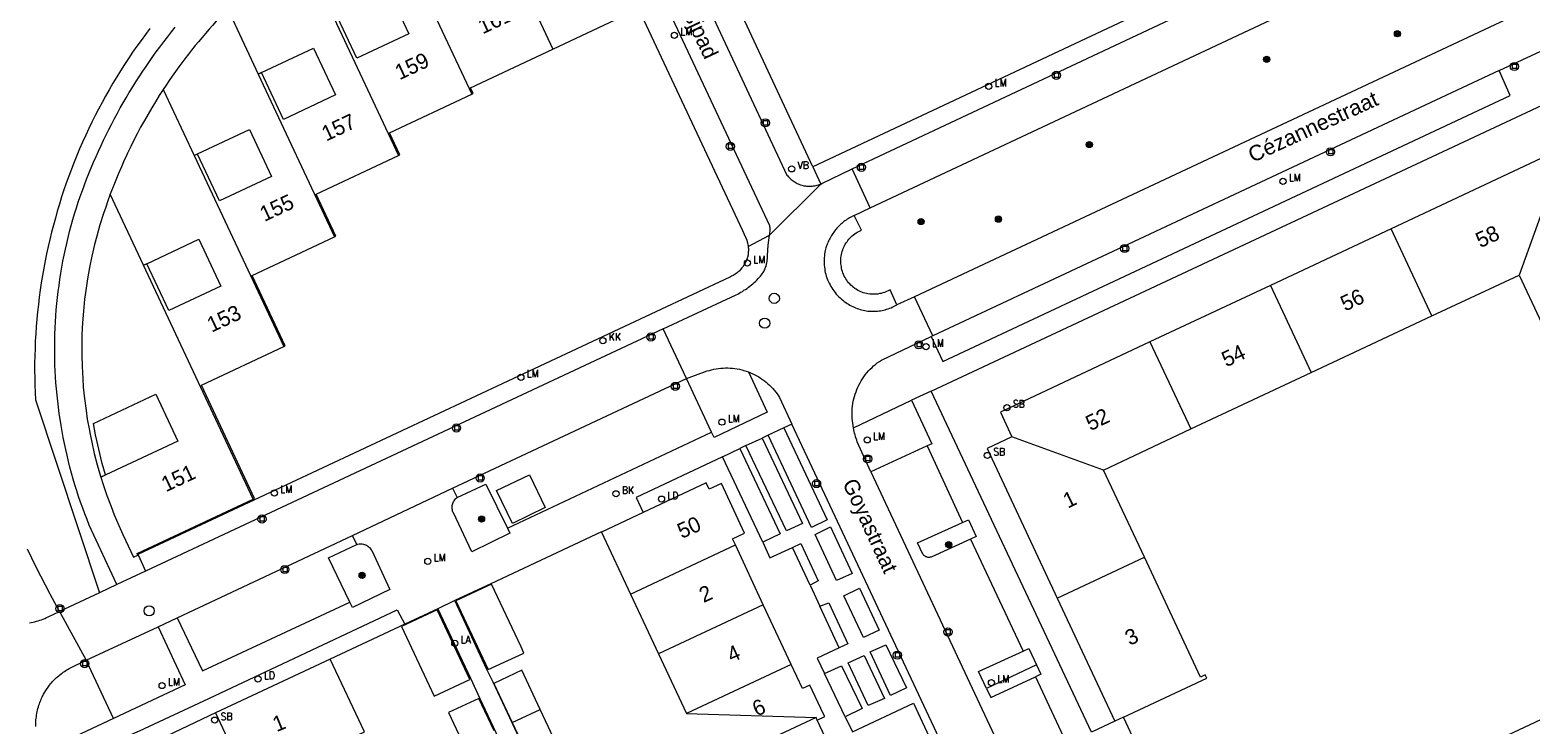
# Model space of a CAD drawing. Header units: metres. Extents: x 138165 to 154469, y 480134 to 494189.
# Tile 561 of 656: x 146587 to 146709, y 486932 to 486988. Entities that reach past the tile are written whole.
import ezdxf

# ---------------------------------------------------------------- set-up
doc = ezdxf.new("R2010")
doc.units = ezdxf.units.M
doc.header["$LTSCALE"] = 0.001
doc.header["$MEASUREMENT"] = 0
for name, color, linetype, lineweight in [('Level 5', 7, 'Continuous', 0), ('TOP-L-topo objecten punt', 7, 'Continuous', 0), ('TOP-L-topo objecten vlak', 7, 'Continuous', 0), ('TOP-T-topo huisnummering naamgeving', 7, 'Continuous', 0)]:
    doc.layers.add(name, color=color, linetype=linetype, lineweight=lineweight)
doc.styles.add('Style-Arial', font='arial.ttf')
doc.styles.add('Style-INTL_ISO', font='INTL_ISO.shx')
doc.styles.add('Style-STANDARD', font='STANDARD.shx')

# ---------------------------------------------------------------- blocks, each defined once
blk = doc.blocks.new('24')
at = {"layer": 'TOP-L-topo objecten punt', "color": 7, "linetype": 'Continuous', "lineweight": 0}
for radius in [0.025, 0.0182, 0.0115, 0.005]:
    blk.add_circle((0, 0), radius, dxfattribs=at)
blk = doc.blocks.new('40')
at = {"layer": 'TOP-L-topo objecten punt', "color": 7, "linetype": 'Continuous', "lineweight": 0}
blk.add_circle((0, 0), 0.025, dxfattribs=at)
at = {"layer": 'TOP-L-topo objecten punt', "color": 7, "linetype": 'Continuous', "lineweight": 0, "style": 'Style-STANDARD'}
blk.add_text('LA', height=0.06, dxfattribs=at).set_placement((0.048, 0))
blk = doc.blocks.new('*U13')
at = {"layer": 'Level 5', "color": 7, "linetype": 'Continuous', "lineweight": 0}
blk.add_circle((0, 0), 0.0415, dxfattribs=at)
blk = doc.blocks.new('150')
at = {"layer": 'Level 5', "color": 7, "linetype": 'Continuous', "lineweight": 0}
blk.add_blockref('*U13', (0, 0), dxfattribs=at)
blk = doc.blocks.new('39')
at = {"layer": 'TOP-L-topo objecten punt', "color": 7, "linetype": 'Continuous', "lineweight": 0}
for p, q in [((0.0175, 0.0175), (-0.0175, 0.0175)), ((-0.0175, 0.0175), (-0.0175, -0.0175)), ((0.0175, 0.0175), (0.0175, -0.0175)), ((0.0175, -0.0175), (-0.0175, -0.0175))]:
    blk.add_line(p, q, dxfattribs=at)
blk.add_circle((0, 0), 0.0332, dxfattribs=at)
blk = doc.blocks.new('121')
at = {"layer": 'TOP-L-topo objecten punt', "color": 7, "linetype": 'Continuous', "lineweight": 0}
blk.add_circle((0, 0), 0.025, dxfattribs=at)
at = {"layer": 'TOP-L-topo objecten punt', "color": 7, "linetype": 'Continuous', "lineweight": 0, "style": 'Style-STANDARD'}
blk.add_text('LD', height=0.06, dxfattribs=at).set_placement((0.0483, 0))
blk = doc.blocks.new('72')
at = {"layer": 'TOP-L-topo objecten punt', "color": 7, "linetype": 'Continuous', "lineweight": 0}
blk.add_circle((0, 0), 0.025, dxfattribs=at)
at = {"layer": 'TOP-L-topo objecten punt', "color": 7, "linetype": 'Continuous', "lineweight": 0, "style": 'Style-STANDARD'}
blk.add_text('BK', height=0.06, dxfattribs=at).set_placement((0.0483, 0))
blk = doc.blocks.new('16')
at = {"layer": 'TOP-L-topo objecten punt', "color": 7, "linetype": 'Continuous', "lineweight": 0}
blk.add_circle((0, 0), 0.025, dxfattribs=at)
at = {"layer": 'TOP-L-topo objecten punt', "color": 7, "linetype": 'Continuous', "lineweight": 0, "style": 'Style-STANDARD'}
blk.add_text('LM', height=0.06, dxfattribs=at).set_placement((0.0483, 0))
blk = doc.blocks.new('119')
at = {"layer": 'TOP-L-topo objecten punt', "color": 7, "linetype": 'Continuous', "lineweight": 0}
blk.add_circle((0, 0), 0.025, dxfattribs=at)
at = {"layer": 'TOP-L-topo objecten punt', "color": 7, "linetype": 'Continuous', "lineweight": 0, "style": 'Style-STANDARD'}
blk.add_text('KK', height=0.06, dxfattribs=at).set_placement((0.0483, 0))
blk = doc.blocks.new('175')
at = {"layer": 'TOP-L-topo objecten punt', "color": 7, "linetype": 'Continuous', "lineweight": 0}
blk.add_circle((0, 0), 0.025, dxfattribs=at)
at = {"layer": 'TOP-L-topo objecten punt', "color": 7, "linetype": 'Continuous', "lineweight": 0, "style": 'Style-STANDARD'}
blk.add_text('SB', height=0.06, dxfattribs=at).set_placement((0.0483, 0))
blk = doc.blocks.new('14')
at = {"layer": 'TOP-L-topo objecten punt', "color": 7, "linetype": 'Continuous', "lineweight": 0}
blk.add_circle((0, 0), 0.025, dxfattribs=at)
at = {"layer": 'TOP-L-topo objecten punt', "color": 7, "linetype": 'Continuous', "lineweight": 0, "style": 'Style-STANDARD'}
blk.add_text('VB', height=0.06, dxfattribs=at).set_placement((0.0483, 0))

msp = doc.modelspace()

# ---------------------------------------------------------------- linework, layer by layer
at = {"layer": 'TOP-L-topo objecten vlak', "flags": 128}
for points in [[(146705.23, 487003.07), (146650.32, 486977.29)], [(146653.51, 486977.11), (146705.47, 487001.52), (146705.9, 487001.71)], [(146624.65, 486996.6), (146629.23, 486986.83)], [(146654.99, 486973.95), (146705.01, 486997.45)], [(146638.99, 486996.36), (146648.23, 486976.62), (146648.29, 486976.55), (146648.36, 486976.47), (146648.43, 486976.4), (146648.5, 486976.33), (146648.58, 486976.26), (146648.65, 486976.2), (146648.73, 486976.14), (146648.8, 486976.09), (146648.89, 486976.04), (146648.98, 486975.98), (146649.06, 486975.94), (146649.15, 486975.9), (146649.24, 486975.86), (146649.33, 486975.83), (146649.43, 486975.8), (146649.52, 486975.77), (146649.61, 486975.75), (146649.72, 486975.73), (146649.81, 486975.72), (146649.91, 486975.71), (146650.02, 486975.71), (146650.11, 486975.71), (146650.21, 486975.71), (146650.3, 486975.72), (146650.39, 486975.73), (146650.5, 486975.75), (146650.59, 486975.77), (146650.69, 486975.79), (146650.78, 486975.82), (146650.87, 486975.85), (146650.97, 486975.89)], [(146646.81, 486971.75), (146646.83, 486971.84), (146646.85, 486971.94), (146646.86, 486972.03), (146646.86, 486972.13), (146646.86, 486972.23), (146646.86, 486972.33), (146646.85, 486972.42), (146646.84, 486972.51), (146636.27, 486995.04)], [(146617.86, 486993.41), (146622.65, 486983.18)], [(146650.32, 486977.29), (146642.89, 486993.22)], [(146611.28, 486989.78), (146611.55, 486989.9), (146615.77, 486991.88), (146617.55, 486988.08), (146613.33, 486986.1), (146611.55, 486989.89), (146611.28, 486989.77)], [(146602.86, 486990.07), (146602.64, 486989.84), (146602.4, 486989.59), (146602.16, 486989.34), (146601.93, 486989.09), (146601.62, 486988.75), (146601.35, 486988.45), (146601.04, 486988.09), (146600.78, 486987.78), (146600.48, 486987.42), (146600.22, 486987.11), (146599.92, 486986.74), (146599.67, 486986.42), (146599.38, 486986.05), (146599.14, 486985.72), (146598.89, 486985.39), (146598.62, 486985.01), (146598.35, 486984.63), (146598.11, 486984.29), (146597.85, 486983.91), (146597.63, 486983.56)], [(146602.86, 486990.07), (146605.33, 486984.81)], [(146611.28, 486989.77), (146616.7, 486978.21)], [(146629.23, 486986.83), (146636.19, 486990.09)], [(146636.19, 486990.09), (146644.62, 486972.12), (146644.96, 486971.33), (146645.01, 486971.19), (146645.03, 486971.11), (146645.06, 486970.98), (146645.07, 486970.9), (146645.08, 486970.83)], [(146708.26, 486990.01), (146658.57, 486966.75)], [(146596.54, 486988.49), (146596.18, 486988.02), (146595.83, 486987.54), (146595.48, 486987.06), (146595.14, 486986.57), (146594.81, 486986.07), (146594.48, 486985.58), (146594.16, 486985.07), (146593.85, 486984.57), (146593.54, 486984.06), (146593.24, 486983.54), (146592.95, 486983.02), (146592.66, 486982.5), (146592.38, 486981.97), (146592.1, 486981.45), (146591.84, 486980.91), (146591.58, 486980.38), (146591.33, 486979.84), (146591.08, 486979.29), (146590.84, 486978.75), (146590.61, 486978.2), (146590.39, 486977.65), (146590.17, 486977.09), (146589.96, 486976.53), (146589.76, 486975.97), (146589.57, 486975.41), (146589.38, 486974.84), (146589.2, 486974.27), (146589.03, 486973.7), (146588.87, 486973.13), (146588.71, 486972.56), (146588.56, 486971.98), (146588.42, 486971.4), (146588.29, 486970.82), (146588.16, 486970.24), (146588.04, 486969.65), (146587.93, 486969.07), (146587.83, 486968.48), (146587.73, 486967.89), (146587.64, 486967.3), (146587.56, 486966.71), (146587.49, 486966.12), (146587.42, 486965.53), (146587.37, 486964.93), (146587.32, 486964.34), (146587.28, 486963.75), (146587.24, 486963.15), (146587.22, 486962.56), (146587.2, 486961.96), (146587.19, 486961.36), (146587.19, 486960.77), (146587.2, 486960.17), (146587.21, 486959.58), (146587.23, 486958.98), (146587.26, 486958.39), (146592.44, 486942.74)], [(146593.87, 486943.41), (146591.62, 486948.22), (146591.44, 486948.68), (146591.26, 486949.15), (146591.09, 486949.61), (146590.92, 486950.08), (146590.76, 486950.55), (146590.61, 486951.02), (146590.46, 486951.49), (146590.32, 486951.97), (146590.18, 486952.45), (146590.05, 486952.92), (146589.93, 486953.4), (146589.82, 486953.89), (146589.71, 486954.37), (146589.6, 486954.85), (146589.51, 486955.34), (146589.42, 486955.83), (146589.33, 486956.32), (146589.25, 486956.81), (146589.18, 486957.29), (146589.12, 486957.79), (146589.06, 486958.28), (146589.01, 486958.77), (146588.96, 486959.27), (146588.92, 486959.76), (146588.89, 486960.25), (146588.86, 486960.75), (146588.84, 486961.24), (146588.83, 486961.74), (146588.82, 486962.23), (146588.82, 486962.73), (146588.83, 486963.22), (146588.84, 486963.72), (146588.86, 486964.22), (146588.88, 486964.71), (146588.91, 486965.21), (146588.95, 486965.7), (146589, 486966.19), (146589.05, 486966.69), (146589.11, 486967.18), (146589.17, 486967.67), (146589.24, 486968.16), (146589.32, 486968.65), (146589.4, 486969.14), (146589.49, 486969.63), (146589.59, 486970.11), (146589.69, 486970.6), (146589.8, 486971.08), (146589.91, 486971.56), (146590.03, 486972.04), (146590.16, 486972.52), (146590.29, 486973), (146590.43, 486973.47), (146590.58, 486973.95), (146590.73, 486974.42), (146590.89, 486974.89), (146591.06, 486975.36), (146591.23, 486975.82), (146591.4, 486976.28), (146591.59, 486976.74), (146591.78, 486977.2), (146591.97, 486977.66), (146592.17, 486978.11), (146592.38, 486978.56), (146592.59, 486979.01), (146592.79, 486979.44), (146593, 486979.87), (146593.21, 486980.3), (146593.43, 486980.73), (146593.68, 486981.21), (146593.91, 486981.64), (146594.14, 486982.06), (146594.38, 486982.47), (146594.62, 486982.89), (146594.87, 486983.3), (146595.15, 486983.76), (146595.4, 486984.17), (146595.66, 486984.58), (146595.96, 486985.03), (146596.23, 486985.43), (146596.5, 486985.82), (146596.77, 486986.22), (146597.05, 486986.61), (146597.34, 486986.99), (146597.67, 486987.42), (146597.96, 486987.81), (146598.29, 486988.23), (146598.6, 486988.6)], [(146706.02, 486985.1), (146711.97, 486987.85), (146712.1, 486987.9), (146712.22, 486987.95), (146712.33, 486987.99), (146712.46, 486988.03), (146712.57, 486988.06), (146712.68, 486988.09), (146712.79, 486988.12), (146712.9, 486988.15), (146713.03, 486988.17), (146713.16, 486988.19), (146713.28, 486988.21), (146713.41, 486988.22), (146713.52, 486988.23), (146713.64, 486988.23)], [(146605.33, 486984.81), (146605.59, 486984.93), (146609.81, 486986.91), (146611.6, 486983.11), (146607.38, 486981.13), (146605.6, 486984.92), (146605.33, 486984.8)], [(146622.65, 486983.18), (146622.77, 486983.24), (146622.56, 486983.7), (146629.23, 486986.83)], [(146605.33, 486984.8), (146605.33, 486984.81)], [(146605.33, 486984.8), (146611.51, 486971.61)], [(146659.93, 486963.52), (146660.87, 486961.5), (146706.91, 486983.07), (146706.02, 486985.1)], [(146706.02, 486985.1), (146660.05, 486963.58)], [(146597.63, 486983.56), (146597.46, 486983.3), (146597.3, 486983.06), (146596.99, 486982.56), (146596.69, 486982.06), (146596.39, 486981.56), (146596.1, 486981.05), (146595.79, 486980.49), (146595.52, 486979.97), (146595.25, 486979.45), (146594.99, 486978.93), (146594.73, 486978.4), (146594.59, 486978.08), (146594.46, 486977.82), (146594.23, 486977.28), (146594, 486976.75), (146593.77, 486976.21), (146593.56, 486975.66), (146593.43, 486975.34), (146593.33, 486975.06)], [(146597.63, 486983.56), (146600.14, 486978.21)], [(146616.7, 486978.21), (146616.82, 486978.27), (146615.98, 486980.05), (146622.65, 486983.18)], [(146659.94, 486959.08), (146711.65, 486983.28)], [(146600.14, 486978.21), (146600.4, 486978.33), (146604.62, 486980.31), (146606.41, 486976.51), (146602.19, 486974.53), (146600.41, 486978.32), (146600.14, 486978.2)], [(146600.14, 486978.2), (146600.14, 486978.21)], [(146600.14, 486978.2), (146607.4, 486962.71)], [(146611.51, 486971.61), (146611.63, 486971.66), (146610.03, 486975.08), (146616.7, 486978.21)], [(146650.32, 486977.29), (146650.97, 486975.89)], [(146650.97, 486975.89), (146651.05, 486975.93), (146653.51, 486977.11)], [(146654.99, 486973.95), (146653.51, 486977.11)], [(146710.32, 486975.94), (146709.38, 486977.95), (146697.24, 486972.25)], [(146650.97, 486975.89), (146646.81, 486971.75)], [(146710.32, 486975.94), (146707.63, 486968.51)], [(146593.33, 486975.06), (146593.13, 486974.52), (146592.96, 486974.02), (146592.77, 486973.49), (146592.49, 486972.59), (146592.23, 486971.67), (146592.05, 486970.98), (146591.83, 486970.05), (146591.64, 486969.12), (146591.48, 486968.19), (146591.33, 486967.25), (146591.24, 486966.54), (146591.15, 486965.59), (146591.08, 486964.64), (146591.03, 486963.7), (146591.01, 486962.98), (146591.01, 486962.03), (146591.04, 486961.08), (146591.09, 486960.13), (146591.14, 486959.42), (146591.23, 486958.49), (146591.36, 486957.53), (146591.46, 486956.83), (146591.63, 486955.89), (146591.67, 486955.71), (146591.82, 486954.96), (146592.03, 486954.03), (146592.27, 486953.11), (146592.54, 486952.2), (146592.56, 486952.12)], [(146596.02, 486969.31), (146593.33, 486975.06)], [(146653.68, 486973.34), (146653.3, 486973.16), (146653.21, 486973.1), (146653.12, 486973.04), (146653.02, 486972.97), (146652.93, 486972.91), (146652.85, 486972.84), (146652.76, 486972.77), (146652.68, 486972.7), (146652.59, 486972.63), (146652.51, 486972.55), (146652.43, 486972.47), (146652.36, 486972.4), (146652.28, 486972.31), (146652.21, 486972.23), (146652.15, 486972.16), (146652.08, 486972.07), (146652.02, 486971.98), (146651.95, 486971.89), (146651.89, 486971.8), (146651.83, 486971.71), (146651.78, 486971.61), (146651.73, 486971.51), (146651.67, 486971.41), (146651.62, 486971.32), (146651.58, 486971.22), (146651.54, 486971.11), (146651.49, 486971.01), (146651.42, 486970.8), (146651.39, 486970.71), (146651.34, 486970.5), (146651.31, 486970.36), (146651.28, 486970.22), (146651.27, 486970.07), (146651.25, 486969.91), (146651.24, 486969.75), (146651.24, 486969.61), (146651.24, 486969.44), (146651.25, 486969.3), (146651.27, 486969.14), (146651.29, 486969), (146651.31, 486968.85), (146651.34, 486968.71), (146651.38, 486968.57), (146651.42, 486968.42), (146651.47, 486968.28), (146651.53, 486968.13), (146651.58, 486968), (146651.65, 486967.85), (146651.72, 486967.71), (146651.79, 486967.58), (146651.87, 486967.46), (146651.95, 486967.34), (146652.03, 486967.22), (146652.13, 486967.09), (146652.23, 486966.97), (146652.33, 486966.86), (146652.44, 486966.74), (146652.55, 486966.65), (146652.66, 486966.55), (146652.77, 486966.46), (146652.88, 486966.37), (146653.01, 486966.28), (146653.12, 486966.2), (146653.22, 486966.14), (146653.33, 486966.08), (146653.45, 486966.01), (146653.56, 486965.95), (146653.67, 486965.9), (146653.8, 486965.85), (146653.92, 486965.8), (146654.03, 486965.76), (146654.17, 486965.72), (146654.28, 486965.69), (146654.4, 486965.66), (146654.54, 486965.63), (146654.66, 486965.61), (146654.8, 486965.59), (146654.92, 486965.58), (146655.06, 486965.58), (146655.18, 486965.57), (146655.32, 486965.57), (146655.45, 486965.58), (146655.58, 486965.59), (146655.71, 486965.6), (146655.83, 486965.62), (146655.95, 486965.64), (146656.07, 486965.66), (146656.19, 486965.69), (146656.31, 486965.73), (146656.44, 486965.77), (146656.57, 486965.82), (146656.68, 486965.86), (146656.81, 486965.92), (146657.15, 486966.09)], [(146657.15, 486966.09), (146656.6, 486967.31), (146656.13, 486967.1), (146656, 486967.06), (146655.87, 486967.02), (146655.74, 486967), (146655.61, 486966.97), (146655.48, 486966.96), (146655.35, 486966.95), (146655.22, 486966.95), (146655.08, 486966.96), (146654.95, 486966.97), (146654.8, 486966.99), (146654.68, 486967.01), (146654.55, 486967.04), (146654.42, 486967.08), (146654.3, 486967.13), (146654.18, 486967.18), (146654.06, 486967.23), (146653.95, 486967.29), (146653.83, 486967.36), (146653.73, 486967.43), (146653.61, 486967.52), (146653.51, 486967.61), (146653.41, 486967.7), (146653.32, 486967.79), (146653.23, 486967.89), (146653.15, 486967.99), (146653.08, 486968.09), (146653.01, 486968.2), (146652.94, 486968.32), (146652.88, 486968.43), (146652.82, 486968.56), (146652.77, 486968.69), (146652.73, 486968.81), (146652.69, 486968.93), (146652.66, 486969.06), (146652.64, 486969.19), (146652.62, 486969.3), (146652.61, 486969.42), (146652.6, 486969.55), (146652.6, 486969.68), (146652.6, 486969.8), (146652.61, 486969.92), (146652.63, 486970.05), (146652.65, 486970.17), (146652.67, 486970.3), (146652.71, 486970.42), (146652.75, 486970.55), (146652.79, 486970.66), (146652.85, 486970.78), (146652.9, 486970.89), (146652.96, 486971), (146653.03, 486971.11), (146653.1, 486971.21), (146653.17, 486971.31), (146653.25, 486971.41), (146653.34, 486971.51), (146653.43, 486971.6), (146653.53, 486971.69), (146653.63, 486971.77), (146653.74, 486971.85), (146653.83, 486971.92), (146653.93, 486971.98), (146654.05, 486972.04), (146654.16, 486972.09), (146654.28, 486972.15), (146653.68, 486973.34)], [(146653.68, 486973.34), (146654.99, 486973.95)], [(146697.24, 486972.25), (146687.46, 486967.67)], [(146700.55, 486965.19), (146697.24, 486972.25)], [(146645.08, 486970.83), (146645.09, 486970.75), (146645.1, 486970.67), (146645.1, 486970.52), (146645.1, 486970.46), (146645.09, 486970.38), (146645.08, 486970.24), (146645.07, 486970.16), (146645.05, 486970.08), (146645.04, 486970.02), (146645.02, 486969.94), (146645, 486969.87), (146644.98, 486969.81), (146644.92, 486969.66), (146644.86, 486969.53), (146644.83, 486969.46), (146644.79, 486969.39), (146644.71, 486969.28), (146644.67, 486969.21), (146644.63, 486969.16), (146644.58, 486969.1), (146644.47, 486968.97), (146644.37, 486968.86), (146644.32, 486968.81), (146644.25, 486968.75), (146644.19, 486968.7), (146644.13, 486968.66), (146644, 486968.56), (146643.94, 486968.52), (146643.87, 486968.48), (146643.73, 486968.41), (146643.66, 486968.37), (146643.58, 486968.33), (146595.56, 486945.85), (146595.58, 486945.81)], [(146596.02, 486969.31), (146596.29, 486969.43), (146600.51, 486971.41), (146602.29, 486967.61), (146598.07, 486965.63), (146596.3, 486969.42), (146596.03, 486969.3)], [(146607.4, 486962.71), (146607.52, 486962.77), (146604.84, 486968.48), (146611.51, 486971.61)], [(146638.19, 486964.16), (146639.8, 486964.91), (146644.1, 486966.9), (146644.24, 486966.97), (146644.36, 486967.03), (146644.49, 486967.11), (146644.61, 486967.18), (146644.74, 486967.27), (146644.86, 486967.34), (146644.99, 486967.43), (146645.12, 486967.53), (146645.22, 486967.61), (146645.35, 486967.71), (146645.47, 486967.81), (146645.57, 486967.9), (146645.67, 486967.99), (146645.78, 486968.1), (146645.89, 486968.22), (146646, 486968.33), (146646.08, 486968.43), (146646.15, 486968.52), (146646.22, 486968.61), (146646.29, 486968.71), (146646.34, 486968.81), (146646.4, 486968.92), (146646.45, 486969.02), (146646.49, 486969.14), (146646.53, 486969.24), (146646.57, 486969.37), (146646.6, 486969.49), (146646.62, 486969.6), (146646.63, 486969.72), (146646.64, 486969.84), (146646.65, 486969.96), (146646.65, 486970.09), (146646.7, 486970.94), (146646.81, 486971.75)], [(146645.08, 486970.83), (146646.81, 486971.75)], [(146596.03, 486969.3), (146596.02, 486969.31)], [(146604.92, 486950.34), (146596.03, 486969.3)], [(146700.55, 486965.19), (146707.63, 486968.51)], [(146707.63, 486968.51), (146710.93, 486961.48), (146710.54, 486961.3), (146710.65, 486961.05), (146717.42, 486964.22)], [(146687.46, 486967.67), (146677.68, 486963.09)], [(146687.46, 486967.67), (146690.77, 486960.61)], [(146658.57, 486966.75), (146657.15, 486966.09)], [(146660.05, 486963.58), (146658.57, 486966.75)], [(146690.77, 486960.61), (146700.55, 486965.19)], [(146638.19, 486964.16), (146596.19, 486944.49)], [(146640.09, 486960.11), (146638.19, 486964.16)], [(146653.63, 486956.11), (146653.59, 486956.31), (146653.56, 486956.49), (146653.54, 486956.69), (146653.52, 486956.89), (146653.51, 486957.1), (146653.51, 486957.28), (146653.51, 486957.48), (146653.52, 486957.69), (146653.54, 486957.89), (146653.57, 486958.09), (146653.61, 486958.29), (146653.65, 486958.47), (146653.7, 486958.66), (146653.76, 486958.86), (146653.83, 486959.05), (146653.89, 486959.22), (146653.97, 486959.41), (146654.06, 486959.59), (146654.16, 486959.77), (146654.25, 486959.93), (146654.35, 486960.08), (146654.46, 486960.25), (146654.58, 486960.41), (146654.71, 486960.57), (146654.84, 486960.73), (146654.98, 486960.88), (146655.13, 486961.02), (146655.26, 486961.14), (146655.4, 486961.26), (146655.56, 486961.38), (146655.73, 486961.5), (146655.89, 486961.61), (146659.93, 486963.52)], [(146660.05, 486963.58), (146659.93, 486963.52)], [(146604.92, 486950.34), (146605.04, 486950.4), (146600.73, 486959.59), (146607.4, 486962.71)], [(146677.68, 486963.09), (146665.54, 486957.4), (146666.48, 486955.39)], [(146677.68, 486963.09), (146680.99, 486956.03)], [(146621.1, 486951.22), (146640.09, 486960.11)], [(146640.09, 486960.11), (146641.75, 486960.73), (146641.93, 486960.78), (146642.11, 486960.83), (146642.3, 486960.87), (146642.48, 486960.91), (146642.67, 486960.94), (146642.86, 486960.96), (146643.05, 486960.97), (146643.24, 486960.98), (146643.43, 486960.98), (146643.62, 486960.97), (146643.81, 486960.95), (146644, 486960.93), (146644.19, 486960.9), (146644.38, 486960.87), (146644.56, 486960.82), (146644.74, 486960.77), (146644.92, 486960.72), (146645.1, 486960.65)], [(146642.1, 486955.78), (146640.09, 486960.11)], [(146645.1, 486960.65), (146646.63, 486957.38), (146642.33, 486955.34), (146642.1, 486955.78)], [(146645.1, 486960.65), (146645.28, 486960.58), (146645.45, 486960.51), (146645.61, 486960.43), (146645.78, 486960.34), (146645.94, 486960.25), (146646.09, 486960.15), (146646.25, 486960.04), (146646.4, 486959.93), (146646.54, 486959.82), (146646.68, 486959.7), (146646.82, 486959.57), (146646.95, 486959.44), (146647.08, 486959.31), (146647.2, 486959.17), (146647.32, 486959.02), (146647.43, 486958.88), (146647.53, 486958.72), (146647.63, 486958.57), (146648.62, 486956.43)], [(146680.99, 486956.03), (146690.77, 486960.61)], [(146592.56, 486952.12), (146592.95, 486952.31), (146592.68, 486953.24), (146592.56, 486953.7), (146592.39, 486954.39), (146592.23, 486955.08), (146592.14, 486955.54), (146591.96, 486956.47), (146597.02, 486958.84), (146598.8, 486955.04), (146592.96, 486952.3), (146592.56, 486952.11)], [(146659.94, 486959.08), (146658.33, 486958.36)], [(146674.83, 486932.34), (146672.93, 486931.45), (146659.94, 486959.08)], [(146653.63, 486956.11), (146658.33, 486958.36)], [(146658.33, 486958.36), (146659.98, 486954.83), (146659.61, 486954.65)], [(146648.62, 486956.43), (146647.98, 486956.13)], [(146672.93, 486904.63), (146648.62, 486956.43)], [(146625.55, 486947.99), (146642.1, 486955.78)], [(146644.9, 486954.68), (146646.21, 486955.29)], [(146646.21, 486955.29), (146649.48, 486948.35), (146648.2, 486947.77), (146644.9, 486954.68)], [(146646.71, 486955.53), (146646.21, 486955.29)], [(146647.98, 486956.13), (146646.71, 486955.53)], [(146647.98, 486956.13), (146651.5, 486948.66), (146650.23, 486948.05), (146646.71, 486955.53)], [(146655.04, 486952.55), (146653.93, 486954.99), (146653.89, 486955.12), (146653.84, 486955.26), (146653.8, 486955.4), (146653.76, 486955.54), (146653.72, 486955.68), (146653.69, 486955.83), (146653.66, 486955.97), (146653.63, 486956.11)], [(146666.48, 486955.39), (146664.47, 486954.45), (146670.16, 486942.31)], [(146673.9, 486952.7), (146666.48, 486955.39)], [(146673.9, 486952.7), (146680.99, 486956.03)], [(146643.01, 486953.78), (146635.99, 486950.48), (146636.56, 486949.26)], [(146643.01, 486953.78), (146644.41, 486954.45)], [(146646.26, 486946.84), (146643.01, 486953.78)], [(146644.9, 486954.68), (146644.41, 486954.45)], [(146644.41, 486954.45), (146647.67, 486947.52), (146646.26, 486946.84)], [(146659.61, 486954.65), (146655.04, 486952.55)], [(146659.61, 486954.65), (146662.48, 486948.45)], [(146677.23, 486945.62), (146673.9, 486952.7)], [(146592.56, 486952.12), (146592.56, 486952.11)], [(146592.56, 486952.11), (146592.75, 486951.52), (146593.06, 486950.62), (146593.39, 486949.73), (146593.65, 486949.06), (146594.03, 486948.19), (146594.35, 486947.48), (146595.22, 486945.63), (146595.57, 486945.8)], [(146621.47, 486950.46), (146623.79, 486951.55), (146625.55, 486947.99)], [(146627.35, 486952.3), (146628.61, 486949.65), (146625.96, 486948.36), (146624.67, 486951.04), (146627.35, 486952.3)], [(146644.04, 486946.62), (146643.8, 486947.12), (146644.79, 486947.58), (146642.91, 486951.6), (146641.92, 486951.14), (146641.68, 486951.65), (146636.56, 486949.26)], [(146655.04, 486952.55), (146669.66, 486921.33)], [(146595.57, 486945.8), (146595.5, 486945.93), (146604.92, 486950.34)], [(146612.97, 486947.39), (146621.1, 486951.22)], [(146625.55, 486947.99), (146625.75, 486947.57), (146622.67, 486946.07), (146621.16, 486949.22), (146621.13, 486949.29), (146621.1, 486949.37), (146621.08, 486949.46), (146621.07, 486949.55), (146621.06, 486949.64), (146621.06, 486949.73), (146621.07, 486949.82), (146621.09, 486949.89), (146621.11, 486949.98), (146621.14, 486950.06), (146621.18, 486950.14), (146621.23, 486950.21), (146621.28, 486950.28), (146621.34, 486950.35), (146621.4, 486950.41), (146621.47, 486950.46)], [(146621.1, 486951.22), (146621.47, 486950.46)], [(146636.56, 486949.26), (146633.19, 486947.67)], [(146633.19, 486947.67), (146633.18, 486947.69), (146624.19, 486943.47), (146621.29, 486942.11)], [(146650.52, 486947.48), (146651.76, 486948.09), (146653.53, 486944.32), (146652.24, 486943.73), (146650.52, 486947.48)], [(146663.13, 486947.1), (146659.98, 486945.65), (146659.92, 486945.63), (146659.86, 486945.62), (146659.8, 486945.61), (146659.74, 486945.61), (146659.67, 486945.61), (146659.61, 486945.63), (146659.55, 486945.65), (146659.49, 486945.67), (146659.44, 486945.7), (146659.39, 486945.74), (146659.34, 486945.78), (146659.3, 486945.83), (146659.26, 486945.88), (146658.82, 486946.79), (146662.48, 486948.45)], [(146662.48, 486948.45), (146662.95, 486948.66), (146663.58, 486947.31), (146663.13, 486947.1)], [(146598.75, 486940.71), (146612.97, 486947.39)], [(146612.75, 486941.97), (146611.04, 486945.59), (146613.33, 486946.67)], [(146613.33, 486946.67), (146613.42, 486946.69), (146613.51, 486946.71), (146613.6, 486946.71), (146613.68, 486946.71), (146613.77, 486946.71), (146613.86, 486946.69), (146613.95, 486946.67), (146614.03, 486946.64), (146614.11, 486946.6), (146614.19, 486946.55), (146614.26, 486946.5), (146614.33, 486946.44), (146614.39, 486946.38), (146614.45, 486946.31), (146614.49, 486946.23), (146614.54, 486946.16), (146616.02, 486943), (146612.97, 486941.56), (146612.75, 486941.97)], [(146613.33, 486946.67), (146612.97, 486947.39)], [(146633.19, 486947.67), (146633.18, 486947.67), (146635.54, 486942.64)], [(146635.54, 486942.64), (146644.04, 486946.62)], [(146646.31, 486941.77), (146644.04, 486946.62)], [(146646.26, 486946.84), (146646.85, 486945.58), (146648.67, 486946.42)], [(146648.67, 486946.42), (146649.34, 486946.75), (146650.77, 486943.72), (146650.1, 486943.36)], [(146663.13, 486947.1), (146667.38, 486938.02)], [(146589.2, 486941.23), (146588.82, 486941.92), (146588.44, 486942.64), (146588.06, 486943.36), (146587.68, 486944.08), (146587.32, 486944.81), (146586.96, 486945.54), (146586.61, 486946.28)], [(146595.57, 486945.8), (146595.58, 486945.81)], [(146595.58, 486945.81), (146595.61, 486945.76), (146596.19, 486944.49)], [(146650.1, 486943.36), (146648.67, 486946.42)], [(146670.16, 486942.31), (146677.23, 486945.62)], [(146675.53, 486932.65), (146682.29, 486935.83), (146682.17, 486936.08), (146681.78, 486935.89), (146677.23, 486945.62)], [(146596.19, 486944.49), (146593.87, 486943.41)], [(146593.87, 486943.41), (146592.44, 486942.74)], [(146623.98, 486936.51), (146626.87, 486937.86), (146626.65, 486938.35), (146624.26, 486943.44), (146621.37, 486942.09), (146623.98, 486936.51)], [(146650.1, 486943.36), (146650.9, 486941.65)], [(146652.83, 486942.51), (146654.11, 486943.11), (146655.7, 486939.72), (146654.43, 486939.12), (146652.83, 486942.51)], [(146592.44, 486942.74), (146589.2, 486941.23)], [(146598.75, 486940.71), (146600.81, 486936.41), (146612.75, 486941.97)], [(146621.29, 486942.11), (146619.91, 486941.45)], [(146646.24, 486888.87), (146645.71, 486890), (146645.22, 486891.06), (146642.09, 486897.71), (146640.61, 486900.9), (146638.13, 486906.19), (146636.04, 486910.61), (146633.58, 486915.9), (146631.45, 486920.39), (146628.98, 486925.68), (146627.5, 486928.84), (146624.39, 486935.49), (146623.89, 486936.53), (146621.29, 486942.11)], [(146635.54, 486942.64), (146637.81, 486937.79)], [(146646.31, 486941.77), (146637.81, 486937.79)], [(146648.58, 486936.93), (146646.31, 486941.77)], [(146650.9, 486941.65), (146651.63, 486941.92), (146653.18, 486938.6), (146652.47, 486938.27)], [(146652.47, 486938.27), (146650.9, 486941.65)], [(146670.16, 486942.31), (146674.83, 486932.34)], [(146586.76, 486940.31), (146586.92, 486940.34), (146587.06, 486940.36), (146587.19, 486940.4), (146587.35, 486940.43), (146587.48, 486940.47), (146587.61, 486940.52), (146587.74, 486940.56), (146587.88, 486940.61), (146588.02, 486940.67), (146588.15, 486940.73), (146588.29, 486940.8), (146589.2, 486941.23)], [(146589.2, 486941.23), (146591.37, 486937.27)], [(146594.71, 486931.11), (146595.7, 486931.54), (146601.31, 486934.17), (146616.59, 486941.35), (146617.22, 486940.2)], [(146597.22, 486939.99), (146598.75, 486940.71)], [(146622.5, 486935.72), (146619.85, 486941.36), (146616.96, 486940), (146619.6, 486934.36), (146622.5, 486935.72)], [(146619.91, 486941.45), (146617.22, 486940.2)], [(146619.91, 486941.45), (146622.54, 486935.82), (146623.32, 486934.17), (146626.11, 486928.19), (146627.55, 486925.16), (146629.5, 486920.82), (146632.44, 486914.74), (146635.24, 486908.78), (146637.01, 486904.99), (146639.49, 486899.71), (146641.04, 486896.4), (146643.83, 486890.44), (146644.33, 486889.37), (146644.86, 486888.22), (146644.62, 486888.12)], [(146591.37, 486937.27), (146597.22, 486939.99)], [(146597.22, 486939.99), (146599.41, 486935.29), (146593.59, 486932.55)], [(146617.22, 486940.2), (146611.18, 486937.37)], [(146652.47, 486938.27), (146650.68, 486937.45), (146651.28, 486936.2)], [(146654.99, 486937.95), (146656.26, 486938.52), (146657.94, 486935.03), (146656.62, 486934.42), (146654.99, 486937.95)], [(146664.42, 486934.99), (146663.76, 486936.36), (146667.38, 486938.02)], [(146667.38, 486938.02), (146667.85, 486938.23), (146668.48, 486936.89)], [(146587.3, 486931.9), (146587.29, 486932.04), (146587.29, 486932.18), (146587.3, 486932.3), (146587.3, 486932.44), (146587.32, 486932.58), (146587.33, 486932.69), (146587.35, 486932.83), (146587.37, 486932.97), (146587.4, 486933.11), (146587.42, 486933.22), (146587.46, 486933.36), (146587.5, 486933.49), (146587.54, 486933.62), (146587.58, 486933.74), (146587.62, 486933.85), (146587.67, 486933.98), (146587.71, 486934.08), (146587.76, 486934.2), (146587.81, 486934.31), (146587.86, 486934.4), (146587.91, 486934.51), (146587.97, 486934.61), (146588.09, 486934.81), (146588.14, 486934.89), (146588.28, 486935.09), (146588.4, 486935.26), (146588.48, 486935.35), (146588.56, 486935.45), (146588.64, 486935.54), (146588.8, 486935.7), (146588.88, 486935.78), (146588.97, 486935.87), (146589.05, 486935.94), (146589.14, 486936.02), (146589.23, 486936.09), (146589.33, 486936.17), (146589.41, 486936.23), (146589.51, 486936.3), (146589.61, 486936.37), (146589.72, 486936.44), (146589.8, 486936.49), (146589.91, 486936.56), (146590, 486936.6), (146590.11, 486936.66), (146591.37, 486937.27)], [(146593.59, 486932.55), (146591.37, 486937.27)], [(146611.18, 486937.37), (146601.87, 486933.01)], [(146612.87, 486930.95), (146613.96, 486931.46), (146611.18, 486937.37)], [(146637.81, 486937.79), (146640.08, 486932.95)], [(146648.58, 486936.93), (146640.08, 486932.95)], [(146650.69, 486932.42), (146651.29, 486932.71), (146651.19, 486932.91), (146650.09, 486935.26), (146649.49, 486934.98), (146648.58, 486936.93)], [(146651.28, 486936.2), (146652.64, 486936.83), (146654.32, 486933.37), (146652.96, 486932.68)], [(146653.2, 486937.07), (146654.5, 486937.67), (146656.13, 486934.18), (146654.82, 486933.6), (146653.2, 486937.07)], [(146668.48, 486936.89), (146664.42, 486934.99)], [(146668.48, 486936.89), (146668.83, 486936.15), (146668.38, 486935.94)], [(146628.2, 486933.29), (146626.71, 486936.46), (146624.45, 486935.39), (146625.93, 486932.22)], [(146652.96, 486932.68), (146651.28, 486936.2)], [(146664.42, 486934.99), (146664.77, 486934.26), (146668.38, 486935.94)], [(146668.38, 486935.94), (146673.24, 486925.56)], [(146714.72, 486934.95), (146704.94, 486930.36)], [(146624.48, 486931.55), (146623.24, 486934.18), (146620.78, 486933.03), (146622.02, 486930.4)], [(146625.93, 486932.22), (146627.42, 486929.06), (146629.68, 486930.12), (146628.2, 486933.29)], [(146625.93, 486932.22), (146628.2, 486933.29)], [(146653.54, 486931.47), (146658.49, 486933.79), (146660.29, 486929.95), (146655.32, 486927.69)], [(146593.59, 486932.55), (146587.83, 486929.84)], [(146601.87, 486933.01), (146596.23, 486930.34), (146597.97, 486926.67)], [(146601.87, 486933.01), (146604.33, 486927.75)], [(146640.08, 486932.95), (146650.59, 486932.63)], [(146650.59, 486932.63), (146642.1, 486928.65), (146644.65, 486923.21)], [(146650.69, 486932.42), (146650.59, 486932.63)], [(146653.14, 486927.19), (146652.86, 486927.8), (146653.58, 486928.14), (146652.47, 486930.52), (146651.74, 486930.18), (146650.69, 486932.42)], [(146652.96, 486932.68), (146653.54, 486931.47)], [(146675.53, 486932.65), (146674.83, 486932.34)], [(146678.29, 486926.75), (146675.53, 486932.65)]]:
    msp.add_lwpolyline(points, dxfattribs=at)

# ---------------------------------------------------------------- block references
at = {"layer": 'TOP-L-topo objecten punt', "xscale": 10, "yscale": 10, "zscale": 10}
for name, p in [('16', (146639.1, 486987.95)), ('24', (146697.76, 486988.07)), ('24', (146687.15, 486986)), ('39', (146707.25, 486985.42)), ('16', (146664.6, 486983.81)), ('39', (146670.08, 486984.7)), ('39', (146646.47, 486980.85)), ('24', (146672.76, 486979.09)), ('39', (146643.63, 486978.94)), ('39', (146692.33, 486978.5)), ('14', (146648.61, 486977.12)), ('39', (146654.27, 486977.25)), ('16', (146688.47, 486976.11)), ('24', (146665.39, 486973.04)), ('24', (146659.11, 486972.85)), ('39', (146675.63, 486970.66)), ('16', (146645.02, 486969.48)), ('150', (146647.2, 486966.62)), ('150', (146646.42, 486964.61)), ('119', (146633.29, 486963.19)), ('39', (146637.19, 486963.49)), ('39', (146658.93, 486962.85)), ('16', (146659.51, 486962.7)), ('16', (146626.64, 486960.22)), ('39', (146639.17, 486959.49)), ('175', (146666.08, 486957.76)), ('39', (146621.42, 486956.11)), ('16', (146642.95, 486956.58)), ('16', (146654.74, 486955.14)), ('39', (146654.77, 486953.61)), ('175', (146664.49, 486953.88)), ('16', (146606.64, 486950.84)), ('39', (146623.34, 486952.05)), ('72', (146634.36, 486950.77)), ('39', (146650.63, 486951.6)), ('121', (146638.05, 486950.34)), ('39', (146605.64, 486948.72)), ('24', (146623.45, 486948.72)), ('24', (146661.35, 486946.64)), ('16', (146619.09, 486945.3)), ('39', (146607.49, 486944.63)), ('24', (146613.76, 486944.16)), ('39', (146589.24, 486941.46)), ('150', (146596.48, 486941.28)), ('40', (146621.28, 486938.65)), ('39', (146661.29, 486939.57)), ('39', (146657.19, 486937.69)), ('39', (146591.25, 486937)), ('16', (146597.53, 486935.22)), ('121', (146605.31, 486935.75)), ('16', (146664.82, 486935.46)), ('175', (146601.8, 486932.42))]:
    msp.add_blockref(name, p, dxfattribs=at)

# ---------------------------------------------------------------- texts
at = {"layer": 'TOP-T-topo huisnummering naamgeving'}
for s, rotation, style, p in [('Malevitsjpad', 295.2, 'Style-INTL_ISO', (146637.62, 486994.31)), ('161', 25.1, 'Style-INTL_ISO', (146623.54, 486988.02)), ('159', 25.1, 'Style-INTL_ISO', (146616.8, 486984.3)), ('Cézannestraat', 24.7, 'Style-Arial', (146686.01, 486977.6)), ('157', 25.1, 'Style-INTL_ISO', (146610.85, 486979.33)), ('155', 25.1, 'Style-INTL_ISO', (146605.83, 486972.81)), ('58', 25.1, 'Style-INTL_ISO', (146704.48, 486970.68)), ('56', 25.1, 'Style-INTL_ISO', (146693.51, 486965.54)), ('153', 25.1, 'Style-INTL_ISO', (146601.55, 486963.83)), ('54', 25.1, 'Style-INTL_ISO', (146683.87, 486961.02)), ('52', 25.8, 'Style-INTL_ISO', (146672.85, 486955.84)), ('151', 25.1, 'Style-INTL_ISO', (146597.84, 486950.89)), ('Goyastraat', 294.8, 'Style-INTL_ISO', (146652.71, 486951.63)), ('1', 25.7, 'Style-INTL_ISO', (146671.01, 486949.56)), ('50', 24.3, 'Style-INTL_ISO', (146639.69, 486947.1)), ('2', 24.3, 'Style-INTL_ISO', (146641.46, 486941.91)), ('3', 25.7, 'Style-INTL_ISO', (146676.04, 486938.43)), ('4', 24.3, 'Style-INTL_ISO', (146643.73, 486937.06)), ('6', 24.3, 'Style-INTL_ISO', (146645.78, 486932.69)), ('1', 22.2, 'Style-INTL_ISO', (146606.82, 486931.44))]:
    msp.add_text(s, height=1.25, rotation=rotation, dxfattribs=dict(at, style=style)).set_placement(p)

doc.saveas('drawing.dxf')
